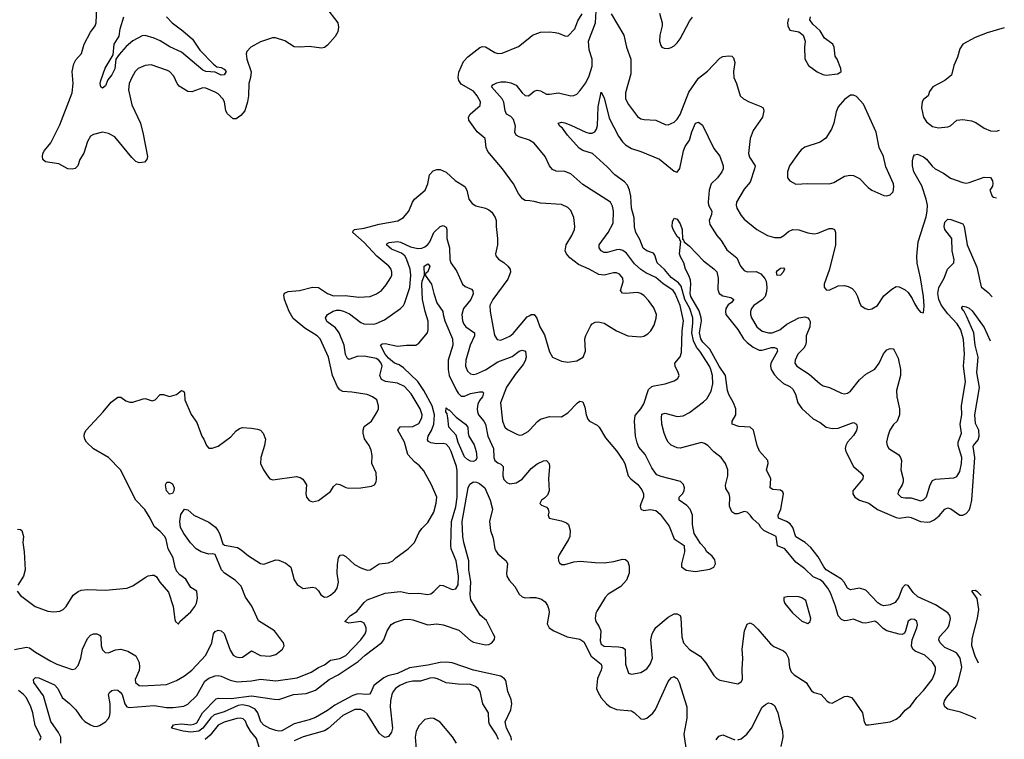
# Model space of a CAD drawing. Header units: inches. Extents: x 1552611 to 1694776, y 811966 to 917215.
# Tile 429 of 549: x 1686645 to 1693122, y 864676 to 869411. Entities that reach past the tile are written whole.
import ezdxf

# ---------------------------------------------------------------- set-up
doc = ezdxf.new("R2010")
doc.units = ezdxf.units.IN
doc.header["$MEASUREMENT"] = 0
doc.layers.add('B6886', color=7, linetype='Continuous')
doc.layers.add('B6896', color=7, linetype='Continuous')

msp = doc.modelspace()

# ---------------------------------------------------------------- linework, layer by layer
at = {"layer": 'B6886', "color": 5}
for points, elevation in [([(1688656.2, 869496.2), (1688736.9, 869390), (1688742.4, 869362.4), (1688738, 869330), (1688720, 869300), (1688670, 869243), (1688650, 869227.8), (1688630, 869222.9), (1688550, 869234.5), (1688490, 869229.5), (1688450, 869232.3), (1688390, 869271.6), (1688328.1, 869291.9), (1688308.2, 869291.8), (1688230, 869266), (1688166, 869230), (1688139.1, 869200.9), (1688133.7, 869186.3), (1688138, 869150), (1688167.9, 869067.9), (1688164.2, 869030), (1688152.1, 868990), (1688150.9, 868910), (1688143.2, 868870), (1688126.3, 868810), (1688100.2, 868779.8), (1688070, 868758.5), (1688050, 868758.9), (1688011.8, 868791.8), (1687999.9, 868810), (1687991.4, 868870), (1687980.3, 868890), (1687950, 868922.8), (1687930, 868934.8), (1687870, 868959.8), (1687850, 868961.5), (1687776.6, 868936.6), (1687750, 868938.7), (1687693.3, 868973.3), (1687680.7, 868990), (1687658.3, 869038.3), (1687629.7, 869069.7), (1687616.3, 869076.3), (1687510, 869113.1), (1687470, 869109.8), (1687424.4, 869090), (1687404.6, 869070), (1687382.3, 869030), (1687365.7, 868990), (1687361.3, 868950), (1687383.6, 868850), (1687439.6, 868730), (1687457, 868657), (1687486.7, 868510), (1687482, 868490), (1687466.7, 868473.3), (1687431.5, 868468.5), (1687410, 868478.4), (1687383.6, 868503.6), (1687270, 868640.4), (1687230, 868660.9), (1687190, 868669.8), (1687130, 868656), (1687110, 868644.2), (1687090, 868609.5), (1687067.4, 868532.6), (1687040.2, 868490), (1687027.4, 868450), (1687010, 868431.2), (1686990, 868427.1), (1686961.2, 868430), (1686902.2, 868462.2), (1686814.7, 868474.8), (1686797.6, 868490), (1686794.7, 868510), (1686798.2, 868530), (1686808.7, 868550), (1686850, 868601.3), (1686910, 868718.3), (1686989.8, 868930), (1686996.1, 868990), (1686990.9, 869070), (1687000.3, 869119.7), (1687013.8, 869146.2), (1687050.7, 869189.3), (1687068.3, 869250), (1687111.6, 869328.4), (1687140.5, 869370), (1687148.3, 869390), (1687153.3, 869490)], 980), ([(1687611.1, 869430), (1687647.7, 869390), (1687718.3, 869338.3), (1687782.3, 869282.3), (1687830.8, 869210), (1687919.1, 869119.1), (1687941.1, 869101.1), (1687970, 869095.7), (1687990, 869085.4), (1688003.2, 869070), (1687990, 869046.9), (1687970, 869046.2), (1687930, 869065), (1687870.1, 869069.9), (1687850, 869078.7), (1687710, 869196.4), (1687632.9, 869232.9), (1687570, 869271.5), (1687530, 869289.3), (1687470, 869307.2), (1687450, 869305.2), (1687389.2, 869270.8), (1687345.9, 869234.1), (1687299.1, 869180.9), (1687278.3, 869150), (1687270, 869086.4), (1687250, 869048.1), (1687225.1, 869014.9), (1687210, 868975.1), (1687190, 868961), (1687178, 868970), (1687173.7, 868990), (1687178.5, 869010), (1687207.4, 869092.6), (1687259.8, 869180.2), (1687265.8, 869250), (1687298.3, 869301.7), (1687306.2, 869350), (1687331, 869430)], 960), ([(1690000, 868218.1), (1689970, 868221.6), (1689952.4, 868232.4), (1689926.2, 868266.2), (1689893.6, 868330), (1689870, 868364.5), (1689821.3, 868430), (1689723.5, 868543.5), (1689713.3, 868570), (1689707.6, 868630), (1689653.6, 868673.6), (1689600.4, 868750), (1689597.2, 868770), (1689607.1, 868790), (1689674.1, 868845.9), (1689676.5, 868870), (1689654.9, 868910), (1689630, 868939.8), (1689550, 868986.3), (1689533.2, 869010), (1689528.5, 869030), (1689533.5, 869066.5), (1689563.7, 869136.3), (1689593, 869167), (1689671.9, 869228.1), (1689690, 869234), (1689710, 869232.6), (1689770, 869195.2), (1689790, 869189.2), (1689819, 869190), (1689925.6, 869234.4), (1690000, 869294.4)], 980), ([(1690000, 868615.8), (1689997.4, 868617.4), (1689930, 868639), (1689910.6, 868650.6), (1689902.1, 868670), (1689907.1, 868710), (1689893.5, 868753.5), (1689874.7, 868774.7), (1689848, 868790), (1689838.7, 868810), (1689828.7, 868868.7), (1689818.5, 868890), (1689747.6, 868970), (1689757.6, 868982.4), (1689784, 868996), (1689810, 869002), (1689842.2, 869002.2), (1689875.5, 868995.5), (1689910, 868979.1), (1689950, 868929.1), (1689970, 868911.4), (1689990, 868909.1), (1690000, 868916.7)], 960), ([(1686628.5, 865650), (1686650, 865622), (1686747.3, 865550), (1686830, 865519.5), (1686870, 865514), (1686910, 865518.7), (1686930, 865530.3), (1686950, 865550.4), (1686996.1, 865623.9), (1687030, 865648.1), (1687050, 865656.5), (1687090, 865662.4), (1687210, 865656.1), (1687349.7, 865670.3), (1687390, 865686), (1687470, 865740.5), (1687490, 865750.7), (1687516.8, 865756.8), (1687530, 865754.8), (1687544.9, 865744.9), (1687566.8, 865710), (1687623, 865643), (1687654, 865550), (1687664.9, 865464.9), (1687670, 865452), (1687690, 865434), (1687698, 865450), (1687770, 865514), (1687796.3, 865550), (1687807.6, 865572.4), (1687814.9, 865605.1), (1687811.1, 865650), (1687770, 865674.5), (1687737.6, 865730), (1687698.8, 865758.8), (1687679.7, 865779.7), (1687666.9, 865806.9), (1687655.6, 865870), (1687621.2, 865930), (1687608.5, 865990), (1687599.9, 866010), (1687570, 866043.4), (1687530, 866075.4), (1687504, 866130), (1687467.2, 866187.2), (1687409.7, 866250), (1687307, 866450), (1687228.7, 866530), (1687130, 866587.9), (1687084.2, 866630), (1687072.6, 866650), (1687068.5, 866670), (1687071.4, 866690), (1687081.5, 866710), (1687193.6, 866830), (1687246.2, 866893.8), (1687290, 866926.8), (1687310, 866927.3), (1687342.5, 866902.5), (1687370, 866893.7), (1687390, 866894), (1687456.8, 866916.8), (1687470, 866917.3), (1687516, 866904), (1687535.3, 866910), (1687570, 866944.7), (1687590, 866944.7), (1687630, 866931), (1687676, 866944), (1687710, 866971.3), (1687723.6, 866963.6), (1687730, 866954), (1687730.7, 866910), (1687773, 866813), (1687810, 866761), (1687843.7, 866670), (1687857, 866650), (1687873.4, 866610), (1687890, 866590.7), (1687910.7, 866590.7), (1687950, 866603.8), (1688034.2, 866665.8), (1688070, 866706), (1688090, 866721.3), (1688110, 866727), (1688170, 866722.6), (1688210, 866717.6), (1688230, 866710.4), (1688247.3, 866690), (1688262.8, 866650), (1688256.3, 866610), (1688230.3, 866530), (1688228.7, 866490), (1688248.5, 866448.5), (1688274, 866410), (1688290, 866390.8), (1688310, 866383), (1688466, 866406), (1688490, 866398), (1688506.8, 866386.8), (1688530.6, 866350.6), (1688526.8, 866290), (1688531, 866270), (1688550, 866247.7), (1688570, 866238.8), (1688610, 866247.7), (1688690, 866306.8), (1688710, 866338.8), (1688730, 866357.3), (1688750, 866353.4), (1688790, 866333), (1688810, 866328.2), (1688890, 866330.5), (1688958.9, 866341.1), (1688979, 866350), (1688989.3, 866370), (1688991.9, 866388.1), (1688989.6, 866430), (1688960.5, 866490), (1688963.3, 866543.3), (1688957.4, 866577.4), (1688942.9, 866610), (1688913.5, 866653.5), (1688903.5, 866690), (1688903.5, 866710), (1688910, 866734.4), (1688959.1, 866770), (1688996.3, 866830), (1689004.2, 866850), (1689005.6, 866870), (1688994.5, 866910), (1688966.6, 866930), (1688930, 866943.9), (1688830, 866960.5), (1688770, 866963.7), (1688750, 866975.1), (1688735.8, 866995.8), (1688703.5, 867070), (1688675.6, 867190), (1688621.3, 867310), (1688602.4, 867330), (1688521.5, 867381.5), (1688443.6, 867443.6), (1688416.5, 867490), (1688386.5, 867570), (1688381.6, 867598.4), (1688387.7, 867612.3), (1688410, 867622.7), (1688485.2, 867630), (1688571, 867651), (1688610, 867648.1), (1688670.6, 867610), (1688710, 867594.9), (1688784.9, 867595.1), (1688875.8, 867584.2), (1688950, 867588.9), (1688992.5, 867607.5), (1689026, 867630), (1689054.8, 867665.2), (1689085.8, 867714.2), (1689092.4, 867730), (1689093.8, 867750), (1689088, 867770), (1689073.6, 867790), (1688994.5, 867854.5), (1688910, 867943.8), (1688837, 868010), (1688839, 868021), (1688848, 868030), (1688910, 868038.2), (1689010, 868065.7), (1689131.8, 868088.2), (1689170, 868108.5), (1689205.4, 868150), (1689229.8, 868210.2), (1689242.4, 868230), (1689311.8, 868290), (1689329.6, 868330), (1689340.7, 868390), (1689363.9, 868416.1), (1689390, 868424.6), (1689410, 868424), (1689450, 868407.6), (1689510, 868352), (1689573.4, 868313.4), (1689585.3, 868290), (1689599.3, 868230), (1689620.7, 868200.7), (1689645.8, 868185.9), (1689710, 868170.4), (1689730, 868159.5), (1689750, 868143.8), (1689773.7, 868110), (1689780.3, 868090), (1689779.5, 868050), (1689788.4, 867970), (1689788.2, 867930), (1689774.9, 867870), (1689778, 867858), (1689794.7, 867834.7), (1689830, 867813.7), (1689855.8, 867790), (1689870.3, 867770), (1689874, 867750), (1689856.3, 867703.7), (1689757.8, 867570), (1689738, 867530), (1689738.7, 867490), (1689766.4, 867346.4), (1689770.4, 867330), (1689786.3, 867306.3), (1689810, 867302), (1689870, 867329.1), (1689890, 867346.3), (1689984.2, 867455.8), (1690000, 867464.7)], 980), ([(1686610, 865266.4), (1686690, 865281.5), (1686710, 865278.4), (1686748.5, 865250), (1686850, 865189.3), (1686890, 865170.2), (1686990, 865134.4), (1687010, 865139.3), (1687030, 865162), (1687046.2, 865210), (1687057.1, 865270), (1687090, 865339.5), (1687110, 865360.3), (1687129.8, 865370.2), (1687153.4, 865370), (1687170, 865361.1), (1687178, 865350), (1687180.8, 865290), (1687190, 865264.4), (1687207.8, 865247.8), (1687230, 865245.2), (1687275.8, 865264.2), (1687310, 865269), (1687356.5, 865256.5), (1687410, 865225.5), (1687430, 865180.7), (1687432.9, 865150), (1687430, 865127.8), (1687404.3, 865070), (1687405.8, 865050), (1687430, 865030.2), (1687450, 865026.7), (1687610, 865036.9), (1687676.5, 865063.5), (1687730, 865094.3), (1687777.2, 865130), (1687870.2, 865229.8), (1687908.7, 865310), (1687919.9, 865370), (1687930, 865384.5), (1687950, 865393.1), (1687970, 865390.2), (1687990, 865371.2), (1688030, 865261.5), (1688050, 865230.2), (1688070, 865218.5), (1688090, 865213.8), (1688110, 865216.2), (1688170, 865257.6), (1688230, 865227.1), (1688290, 865223.8), (1688330, 865233.1), (1688374.5, 865270), (1688385.1, 865290), (1688380.5, 865310), (1688320.5, 865390), (1688215.2, 865455.2), (1688170.9, 865550.9), (1688130, 865611.2), (1688102.7, 865682.7), (1688063.2, 865723.2), (1687992.8, 865770), (1687973, 865790), (1687931, 865891), (1687915.3, 865895.3), (1687890, 865893.4), (1687839.1, 865910), (1687805.6, 865930), (1687767.7, 865967.7), (1687723.7, 866030), (1687703.4, 866070), (1687697.5, 866110), (1687705.5, 866154.5), (1687729.4, 866190.6), (1687750, 866185.5), (1687790.6, 866150), (1687890, 866105.5), (1687932.7, 866072.7), (1687949.1, 866050), (1687959.6, 866030), (1687981.6, 865961.6), (1687993, 865953), (1688077.1, 865937.1), (1688102.6, 865922.6), (1688150, 865883.1), (1688230, 865833.4), (1688251.1, 865828.9), (1688330, 865857.1), (1688350, 865854.9), (1688395.3, 865835.2), (1688428.7, 865808.7), (1688450, 865726), (1688470, 865693.4), (1688510, 865668.4), (1688570, 865676.4), (1688590, 865672.7), (1688610, 865653.4), (1688625.9, 865625.9), (1688650, 865611.7), (1688670, 865614), (1688690, 865623.2), (1688720.5, 865650), (1688733.5, 865670), (1688741.2, 865710), (1688733.3, 865770), (1688734.7, 865825.2), (1688742.9, 865870), (1688752.5, 865887.5), (1688770, 865890.7), (1688790, 865878.4), (1688846.7, 865826.7), (1688890, 865803.5), (1688930, 865789.3), (1688950, 865790.2), (1689010, 865831.5), (1689070, 865837.6), (1689099.6, 865850), (1689119.7, 865870), (1689199.7, 865930), (1689241.6, 865970), (1689270, 866034), (1689290, 866064), (1689330, 866101.6), (1689368.1, 866170), (1689384.7, 866230), (1689388, 866270), (1689354, 866350), (1689302.8, 866442.8), (1689275.8, 866475.8), (1689241.6, 866501.6), (1689198.5, 866550), (1689175.3, 866630), (1689133.1, 866710), (1689148.8, 866731.2), (1689230, 866733.7), (1689270, 866753.2), (1689289.9, 866790), (1689291.5, 866810), (1689280.2, 866850), (1689219, 866950), (1689176.9, 866996.9), (1689130, 867019.6), (1689050.9, 867030.9), (1689024.3, 867044.3), (1689014.4, 867070), (1689028.8, 867130), (1689022.2, 867150), (1689006.8, 867170), (1688990, 867180.9), (1688910, 867196.2), (1688865.1, 867194.9), (1688810, 867175.8), (1688802.2, 867182.2), (1688787.8, 867207.8), (1688779.4, 867270), (1688745.8, 867350), (1688722.9, 867382.9), (1688665.4, 867425.4), (1688657.3, 867450), (1688670.5, 867470), (1688706.6, 867493.4), (1688730, 867500.3), (1688750, 867500.3), (1688774, 867494), (1688814.4, 867474.4), (1688890, 867418.1), (1688908.9, 867410), (1688972.1, 867407.9), (1688990, 867410.9), (1689043.6, 867436.4), (1689149.9, 867510.1), (1689168.9, 867530), (1689175.8, 867544.2), (1689210.7, 867649.3), (1689217.4, 867730), (1689213.9, 867770), (1689190, 867836.9), (1689178, 867858), (1689155.6, 867875.6), (1689090, 867901.1), (1689056.9, 867930), (1689061.5, 867938.5), (1689074.5, 867945.5), (1689130, 867951.9), (1689150, 867947.9), (1689215.8, 867915.8), (1689265, 867905), (1689290, 867906.8), (1689310, 867915.3), (1689330, 867931), (1689343, 867950), (1689370, 868010.2), (1689410, 868050.2), (1689430, 868057.3), (1689450, 868044.9), (1689455, 868030), (1689455.8, 867970), (1689472.4, 867910), (1689473.7, 867833.7), (1689481.5, 867810), (1689517.5, 867757.5), (1689557.4, 867670), (1689575.2, 867655.2), (1689616.7, 867636.7), (1689625.8, 867625.8), (1689627.6, 867607.6), (1689613.4, 867570), (1689563.5, 867510), (1689552.6, 867470), (1689556.8, 867430), (1689566.7, 867406.7), (1689579.8, 867390), (1689636.8, 867350), (1689637, 867330), (1689608.6, 867270), (1689580.5, 867170), (1689577.7, 867130), (1689590, 867097.4), (1689610, 867080.2), (1689630, 867075.4), (1689650, 867079.8), (1689710, 867107.5), (1689790, 867159), (1689885, 867195), (1689930, 867228.7), (1689950, 867235.8), (1689971.1, 867230), (1689977, 867190), (1689970, 867165.7), (1689957.1, 867142.9), (1689903.3, 867076.7), (1689847.8, 866992.2), (1689808.5, 866890), (1689821.3, 866770), (1689835.8, 866730), (1689853.5, 866713.5), (1689910, 866686.5), (1689930, 866678), (1689950, 866678.7), (1689990, 866701.1), (1690000, 866711.8)], 960), ([(1686916.3, 864650), (1686915, 864690), (1686900.4, 864720.4), (1686850, 864793), (1686802.5, 864962.5), (1686737.7, 865050), (1686735.4, 865070), (1686750, 865082.7), (1686770, 865079.3), (1686874.8, 865034.8), (1686896.8, 865010), (1686923.8, 864950), (1686972.4, 864912.4), (1687013.8, 864870), (1687052.8, 864812.8), (1687073.3, 864793.3), (1687110, 864770.3), (1687130, 864762), (1687150, 864760.7), (1687170, 864766.3), (1687208.8, 864790), (1687227.6, 864810), (1687234.9, 864825.1), (1687239.7, 864850), (1687239.7, 864910), (1687229.9, 864970), (1687235.2, 864984.8), (1687250, 864997.3), (1687270, 865001.6), (1687290, 864998.8), (1687306.8, 864986.8), (1687318.3, 864970), (1687336.8, 864910), (1687350, 864890.2), (1687365.6, 864885.6), (1687530, 864897.9), (1687610, 864885), (1687655.5, 864884.5), (1687725.2, 864894.8), (1687750, 864907.7), (1687810, 864963.5), (1687862.6, 865057.4), (1687890, 865077.6), (1687930, 865093.5), (1687950, 865095.3), (1687970, 865091), (1688030, 865064.6), (1688074.6, 865054.6), (1688170, 865060.7), (1688230, 865072.1), (1688330, 865059.8), (1688470, 865080.2), (1688561.7, 865118.3), (1688610, 865148.1), (1688650, 865165.4), (1688690, 865195.6), (1688750, 865207.4), (1688790, 865226.4), (1688888.6, 865330), (1688916.8, 865370), (1688923.5, 865390), (1688924.2, 865410), (1688910, 865440.9), (1688888, 865452), (1688810, 865440.9), (1688784, 865450), (1688820.9, 865490), (1688863.1, 865516.9), (1688910, 865575.3), (1688930, 865593.1), (1689050, 865637.3), (1689127, 865647), (1689150, 865648.7), (1689210, 865635.3), (1689270, 865636.5), (1689330, 865627.6), (1689350, 865633.7), (1689370, 865648.8), (1689410, 865690.3), (1689430, 865688), (1689490, 865660.8), (1689514.5, 865665.5), (1689528.7, 865691.3), (1689530.6, 865749.4), (1689515.5, 865850), (1689482.2, 865930), (1689481, 865950), (1689486.4, 866110), (1689515, 866205), (1689523.1, 866270), (1689522.6, 866442.6), (1689517.8, 866470), (1689482.3, 866570), (1689470, 866595.3), (1689450, 866617.8), (1689430, 866623.2), (1689390, 866620.5), (1689350, 866626.9), (1689334.5, 866634.5), (1689327, 866647), (1689332.5, 866670), (1689353.2, 866706.8), (1689369.5, 866750), (1689374.3, 866810), (1689358.1, 866870), (1689303.9, 866970), (1689264.4, 867030), (1689170, 867120.5), (1689140.5, 867140.5), (1689110, 867150.7), (1689070, 867183.4), (1689049.9, 867210), (1689017.4, 867270), (1689030, 867278.6), (1689050, 867279.8), (1689130, 867262), (1689190, 867270.3), (1689250, 867269.1), (1689270, 867282.4), (1689328.3, 867350), (1689332.8, 867370), (1689332.2, 867427.8), (1689313.1, 867490), (1689295.7, 867570), (1689289.6, 867670), (1689292, 867690), (1689308.8, 867730), (1689306.3, 867790), (1689330, 867804.7), (1689343.2, 867790), (1689330, 867751.5), (1689317, 867743), (1689311.8, 867730), (1689353.7, 867670), (1689368.2, 867608.2), (1689390, 867547), (1689428.2, 867490), (1689429.5, 867470), (1689441.2, 867430), (1689492.5, 867310), (1689493.2, 867270), (1689464.5, 867170), (1689463.3, 867110), (1689470.9, 867069.1), (1689515.8, 866975.8), (1689530, 866952.6), (1689550, 866934.2), (1689570, 866934.3), (1689609.5, 866950.5), (1689670, 866961.6), (1689690, 866962.6), (1689696.2, 866956.2), (1689690.1, 866930), (1689670, 866905), (1689658.6, 866881.4), (1689653.3, 866850), (1689655.4, 866830), (1689663.5, 866810), (1689699, 866770), (1689708.3, 866750), (1689724.1, 866670), (1689760.7, 866590), (1689763.6, 866530), (1689770.2, 866510.2), (1689790, 866494.6), (1689810, 866487.2), (1689826, 866470), (1689822, 866410), (1689830, 866386), (1689850, 866364.9), (1689870, 866357.8), (1689910, 866363), (1689950, 866387), (1690000, 866446.2)], 940), ([(1689880.2, 864670), (1689877.1, 864690), (1689847.6, 864750), (1689838.8, 864790), (1689876.2, 864870), (1689882.8, 864910), (1689877.4, 864937.3), (1689856.3, 864990), (1689841.9, 865061.9), (1689834.3, 865074.3), (1689810.8, 865090.8), (1689630, 865130.5), (1689490, 865178.3), (1689450, 865184.2), (1689410, 865182.2), (1689330, 865163.3), (1689210, 865146.7), (1689130, 865108.5), (1689065.8, 865094.2), (1689040.1, 865079.9), (1688974.4, 865030), (1688955.4, 864984.6), (1688946.1, 864973.9), (1688929.1, 864970.9), (1688870, 864974.5), (1688836.5, 864963.5), (1688718.6, 864901.4), (1688670, 864865.8), (1688590, 864819.9), (1688550, 864804.3), (1688450, 864777.4), (1688370, 864730.7), (1688350, 864728.7), (1688330, 864733.7), (1688290, 864746.7), (1688250, 864768), (1688231.6, 864790), (1688211.4, 864850), (1688193.9, 864873.9), (1688154.5, 864894.5), (1688110, 864901.8), (1688082.7, 864897.3), (1687990, 864857), (1687923.9, 864836.1), (1687902.1, 864817.9), (1687850, 864749.2), (1687823.7, 864730), (1687770, 864722.6), (1687721.2, 864730), (1687644, 864750), (1687656, 864770), (1687667.3, 864772.7), (1687710, 864777.4), (1687770, 864772.1), (1687790, 864774.7), (1687810, 864784.6), (1687847.9, 864850), (1687937.1, 864942.9), (1687953.4, 864946.6), (1688035.7, 864944.3), (1688170, 864962.1), (1688318.9, 864938.9), (1688350, 864938.6), (1688447, 864970), (1688530, 864976.8), (1688590, 864999.2), (1688681.2, 865070), (1688739.4, 865100.6), (1688872.4, 865187.6), (1688917.7, 865230), (1689026.2, 865313.8), (1689039.5, 865330), (1689062.4, 865390), (1689088.9, 865431.1), (1689110, 865444.1), (1689170, 865464.4), (1689206.5, 865466.5), (1689230, 865462.1), (1689330, 865429.4), (1689390, 865436.2), (1689430.1, 865430.1), (1689534, 865394), (1689610, 865325.3), (1689630, 865314.4), (1689710, 865297.6), (1689730, 865300.5), (1689750.7, 865310), (1689767.6, 865332.4), (1689769.8, 865350), (1689760.2, 865370), (1689716.7, 865456.7), (1689673.2, 865493.2), (1689613.3, 865593.3), (1689608.4, 865628.4), (1689612.1, 865712.1), (1689600.1, 865790), (1689599.8, 865850), (1689566.2, 865970), (1689559.2, 866010), (1689555.1, 866110), (1689594.9, 866330), (1689605.6, 866354.4), (1689631, 866369), (1689650, 866367.2), (1689670, 866358.5), (1689703.9, 866330), (1689739.8, 866250), (1689755.6, 866190), (1689735.5, 866110), (1689740.9, 866050), (1689758.6, 865998.6), (1689769.6, 865930), (1689776.1, 865916.1), (1689790, 865896.5), (1689845.7, 865850), (1689854.7, 865830), (1689847.8, 865770), (1689850.3, 865750), (1689863.9, 865723.9), (1689902, 865682), (1689930.2, 865630.2), (1689950, 865614.3), (1689970, 865607.6), (1690000, 865608.6)], 920), ([(1686630, 866058.5), (1686650, 866056.5), (1686659.5, 866050), (1686670.2, 866010.2), (1686665.4, 865970), (1686674, 865910), (1686680.2, 865790), (1686670.3, 865750), (1686631.8, 865690)], 980), ([(1689793.5, 864673.5), (1689779.8, 864710), (1689735.3, 864775.3), (1689730.6, 864790), (1689728.7, 864850), (1689691.9, 864910), (1689673.1, 864990), (1689660.4, 865010), (1689643.4, 865023.4), (1689610, 865036.8), (1689530, 865037.7), (1689450, 865046.6), (1689393.3, 865073.4), (1689370, 865079.4), (1689341.8, 865078.2), (1689282.5, 865057.5), (1689230, 865057.7), (1689190, 865049.9), (1689146.5, 865030), (1689117.6, 865010), (1689101.1, 864990), (1689093, 864970), (1689083.5, 864930), (1689080.9, 864890), (1689097.2, 864750), (1689090, 864723), (1689070, 864695.4), (1689050, 864688.3), (1689030, 864698.2), (1689010, 864716.8), (1688930, 864843.2), (1688910, 864861.2), (1688890, 864871.1), (1688850, 864872.9), (1688770, 864833.3), (1688673.8, 864746.2), (1688650, 864732), (1688510, 864693.2), (1688450, 864665.4)], 940), ([(1686778.4, 864670), (1686786.6, 864690), (1686746.9, 864766.9), (1686731.5, 864850), (1686718.2, 864890), (1686690, 864947.9), (1686670.6, 864970), (1686636.1, 864996.1)], 960), ([(1688230, 864595.1), (1688202.2, 864682.2), (1688163.4, 864730), (1688138.8, 864770), (1688130, 864794.3), (1688115.4, 864810), (1688094.6, 864814.6), (1688072.7, 864812.7), (1687990, 864788.9), (1687950, 864769.2), (1687897.9, 864702.1), (1687864.8, 864675.2)], 940), ([(1689517.6, 864650), (1689491.8, 864691.8), (1689410, 864789.3), (1689370, 864812), (1689350, 864814.5), (1689310, 864805.1), (1689273.7, 864766.3), (1689253.7, 864730), (1689246, 864690), (1689252, 864612)], 960)]:
    msp.add_lwpolyline(points, dxfattribs=dict(at, elevation=elevation))
for points, elevation in [([(1689463.8, 866843.8), (1689470, 866844.4), (1689516.5, 866796.5), (1689578.5, 866750), (1689593.4, 866730), (1689594.3, 866690), (1689599.8, 866670), (1689634.3, 866614.3), (1689648.6, 866570), (1689652.1, 866527.9), (1689646.5, 866513.5), (1689630, 866502.8), (1689610, 866506), (1689590, 866516.9), (1689570, 866535.2), (1689530, 866629.8), (1689517.1, 866677.1), (1689467.4, 866730), (1689462.1, 866790), (1689456.9, 866816.9), (1689449.1, 866830.9), (1689450, 866855.8)], 920), ([(1687630, 866289.6), (1687609.7, 866310), (1687605.1, 866350), (1687613.2, 866366.8), (1687630, 866367.7), (1687650, 866356.4), (1687661.3, 866330), (1687659.3, 866310), (1687650, 866293.2)], 960)]:
    msp.add_lwpolyline(points, close=True, dxfattribs=dict(at, elevation=elevation))
at = {"layer": 'B6896', "color": 5}
for points, elevation in [([(1690000, 868916.7), (1690030, 868939.5), (1690050, 868947.4), (1690070, 868943.1), (1690110, 868921.3), (1690130, 868919.7), (1690190, 868930.3), (1690270, 868910.3), (1690290, 868912.2), (1690310, 868921.6), (1690330, 868941.6), (1690370, 868996.4), (1690390, 869041.3), (1690410, 869104.4), (1690410.4, 869150), (1690390, 869212.7), (1690387.5, 869270), (1690432.8, 869390), (1690437.2, 869470)], 960), ([(1690853.8, 869453.8), (1690870.4, 869390), (1690870.4, 869370), (1690855.8, 869310), (1690854.4, 869270), (1690862, 869242), (1690870, 869230.8), (1690883.4, 869223.4), (1690910, 869222), (1690930, 869228), (1690950, 869239.1), (1690970, 869258), (1690990, 869284.9), (1691050, 869400.7), (1691070, 869426.8)], 980), ([(1690000, 869294.4), (1690019.3, 869310), (1690070, 869328), (1690130, 869330.4), (1690166.6, 869326.6), (1690190, 869321.6), (1690230, 869303.8), (1690250, 869301.6), (1690296.1, 869350), (1690315.7, 869404.3), (1690345.5, 869450)], 980), ([(1690536.6, 869450), (1690618.6, 869310), (1690636.3, 869230), (1690665, 869150), (1690664.7, 869055.3), (1690629.2, 868930), (1690630.2, 868890), (1690650, 868851.8), (1690710, 868774.9), (1690730, 868759.5), (1690753, 868753), (1690830, 868748.9), (1690890, 868720.4), (1690910, 868718.4), (1690950, 868737.6), (1690970, 868756.4), (1690990, 868786.4), (1691046.8, 868933.1), (1691110, 869026.4), (1691170, 869072.9), (1691250, 869158.7), (1691270, 869168.5), (1691310, 869172.2), (1691330, 869170.4), (1691339.5, 869159.5), (1691348.4, 869130), (1691340.3, 869070), (1691341.6, 869030), (1691359.3, 868990), (1691384.9, 868910), (1691406.8, 868890), (1691442.8, 868870), (1691520.4, 868840.4), (1691534.8, 868830), (1691540.5, 868810), (1691530.3, 868770), (1691470, 868680.9), (1691450.2, 868629.8), (1691438.9, 868530), (1691446.3, 868506.3), (1691482, 868450), (1691477.5, 868430), (1691450, 868340.9), (1691410, 868296.3), (1691359.6, 868210), (1691357.3, 868190), (1691361.8, 868170), (1691390, 868122), (1691410, 868097.4), (1691494.8, 868030), (1691564, 867990), (1691610, 867977.4), (1691650, 867977.4), (1691671.6, 867990), (1691702.4, 868017.6), (1691730, 868030.3), (1691770, 868028.7), (1691828.5, 868008.5), (1691870, 868001.8), (1691894.6, 868005.4), (1691970, 868037.3), (1691990, 868037), (1692004, 868030), (1692010.3, 868010), (1692011.8, 867930), (1691972.2, 867770), (1691936.4, 867670), (1691936.3, 867650), (1691950, 867634), (1691970, 867630.4), (1692030, 867658.9), (1692070, 867661.1), (1692095.4, 867655.4), (1692121.1, 867641.1), (1692139.9, 867619.9), (1692156.4, 867590), (1692168.2, 867550), (1692179.1, 867530), (1692206, 867510), (1692230, 867503.8), (1692250, 867508.2), (1692286.6, 867530), (1692330, 867593.4), (1692382, 867638), (1692410, 867654.8), (1692430, 867654), (1692470, 867632.7), (1692490, 867616.3), (1692516.5, 867576.5), (1692530, 867542.8), (1692550, 867510.7), (1692570, 867486.8), (1692590, 867482), (1692594.2, 867525.9), (1692590.6, 867590), (1692571.2, 867711.2), (1692548.5, 867808.5), (1692545.9, 867854.1), (1692554.3, 867950), (1692607, 868113), (1692614.6, 868150), (1692616.5, 868190), (1692608.4, 868230), (1692578.3, 868318.3), (1692525.8, 868410), (1692518.2, 868450), (1692518.6, 868481.4), (1692523.6, 868510), (1692530, 868520.7), (1692550, 868524.9), (1692590, 868508.4), (1692610, 868492.2), (1692646.6, 868446.6), (1692666, 868430), (1692721.2, 868401.2), (1692768.2, 868368.2), (1692850, 868339.6), (1692870, 868335.2), (1692890, 868338.6), (1692990, 868375.3), (1693030, 868373.4), (1693044.9, 868350), (1693047.1, 868332.9), (1693044, 868316), (1693027.3, 868290), (1693041, 868250), (1693050, 868242.8), (1693070.1, 868239.4)], 960), ([(1691702.3, 869417.7), (1691694.9, 869390), (1691698, 869370), (1691710, 869342.8), (1691770.6, 869330.6), (1691798, 869310), (1691811.3, 869270), (1691806.8, 869230), (1691810, 869154), (1691834, 869110), (1691890, 869068.2), (1691929.1, 869050.9), (1691950, 869046.7), (1692026, 869054), (1692048.7, 869070), (1692046, 869090), (1692022.7, 869150), (1692009.5, 869170), (1692002.7, 869230), (1691993.2, 869250), (1691939, 869290), (1691910, 869338), (1691862, 869382), (1691842, 869410), (1691846, 869430)], 980), ([(1693121.8, 869357.1), (1693010, 869323.6), (1692930, 869294.3), (1692850, 869249.5), (1692830, 869219), (1692814.9, 869165.1), (1692790.4, 869110), (1692774.4, 869045.6), (1692730.4, 869009.6), (1692650.6, 868969.4), (1692630, 868938), (1692621, 868910), (1692590, 868885.2), (1692580.5, 868870), (1692576.4, 868830), (1692590.4, 868770), (1692610, 868738), (1692650, 868708.8), (1692690, 868699.5), (1692750, 868705.5), (1692767.3, 868712.7), (1692809.7, 868750.3), (1692850, 868754), (1692905.1, 868745.1), (1692935.1, 868735.1), (1692990, 868697.3), (1693030, 868679.1), (1693070, 868678), (1693090, 868684.9)], 980), ([(1690000, 866446.2), (1690010, 866458), (1690050, 866489.2), (1690090, 866507.2), (1690110, 866510.5), (1690128, 866490), (1690130.4, 866470.4), (1690124, 866390), (1690127.4, 866310), (1690117.5, 866282.5), (1690098, 866262), (1690078, 866250), (1690067.1, 866227.1), (1690077.1, 866217.1), (1690110, 866204), (1690122, 866190), (1690125.5, 866170), (1690122, 866150), (1690126.8, 866130), (1690210, 866114), (1690241.1, 866101.1), (1690254.9, 866090), (1690266.5, 866050), (1690263.2, 866010), (1690255.2, 865990), (1690194.6, 865890), (1690188.1, 865871.9), (1690188.9, 865850), (1690196.5, 865836.5), (1690210, 865826.3), (1690230, 865826), (1690290, 865843.9), (1690331.8, 865848.2), (1690430, 865838.5), (1690490, 865838), (1690553.8, 865846.2), (1690610, 865860.3), (1690630, 865859.3), (1690645.5, 865845.5), (1690654, 865814), (1690653.6, 865770), (1690637.2, 865722.8), (1690598.4, 865681.6), (1690516, 865630), (1690496, 865610), (1690441.1, 865518.9), (1690434.7, 865505.3), (1690430.3, 865470), (1690434.3, 865450), (1690456.8, 865416.8), (1690467, 865390), (1690464.2, 865324.2), (1690470, 865301.1), (1690490, 865288.9), (1690584.1, 865284.1), (1690610, 865278.9), (1690628.8, 865268.8), (1690630.2, 865170.2), (1690650.6, 865110.6), (1690670, 865104.9), (1690730, 865115.5), (1690770, 865140.5), (1690792.8, 865170), (1690808.2, 865210), (1690796.9, 865330), (1690805.7, 865370), (1690815.8, 865390), (1690830, 865412.2), (1690910, 865479.5), (1690950, 865500.4), (1690970, 865501.6), (1690990, 865490.7), (1690994.3, 865474.3), (1691000.8, 865350), (1691012.6, 865310), (1691050, 865267.6), (1691122, 865222), (1691159, 865179), (1691210, 865096.3), (1691230, 865076.3), (1691250, 865064.9), (1691370, 865041.6), (1691390, 865054), (1691398.7, 865070), (1691397, 865137), (1691402.3, 865210), (1691398.4, 865270), (1691413.5, 865390), (1691430, 865433.4), (1691450, 865442.4), (1691470, 865430.3), (1691501.4, 865401.4), (1691583.1, 865303.1), (1691606.8, 865286.8), (1691670, 865257.7), (1691685.1, 865245.1), (1691701.8, 865210), (1691708.3, 865148.3), (1691719.3, 865119.3), (1691739.3, 865099.3), (1691818.8, 865050), (1691854.6, 864994.6), (1691870, 864984.9), (1691916, 864970), (1691954.8, 864930), (1691970, 864919.1), (1691990, 864914), (1692070, 864957.3), (1692090, 864960.7), (1692116, 864950), (1692130, 864936), (1692188.2, 864850), (1692200.7, 864790), (1692210, 864771.3), (1692230, 864770.7), (1692370, 864791.3), (1692410, 864809.3), (1692438, 864830), (1692470, 864868), (1692505.3, 864894.7), (1692545.6, 864950), (1692590, 864997.6), (1692647.1, 865070), (1692665.7, 865110), (1692669.7, 865130), (1692669.7, 865150), (1692650, 865183.6), (1692598, 865230), (1692535.3, 865255.3), (1692520.5, 865270), (1692511.3, 865290), (1692516, 865330), (1692547.1, 865410), (1692551.3, 865430), (1692545.6, 865450), (1692530, 865464.2), (1692510, 865466.3), (1692490, 865453), (1692471.1, 865388.9), (1692464.7, 865375.3), (1692450, 865366.2), (1692430, 865367.3), (1692349.8, 865390), (1692324, 865404), (1692290, 865439.4), (1692270, 865453.6), (1692210, 865439.6), (1692190, 865442.8), (1692130, 865465.3), (1692090, 865456.8), (1692070, 865456.4), (1692050, 865463.1), (1692030, 865487.3), (1692012.3, 865552.3), (1691978.7, 865638.7), (1691960.5, 865670), (1691929.2, 865709.1), (1691910, 865724.2), (1691864.1, 865744.1), (1691810, 865797.2), (1691750, 865840.9), (1691677.2, 865930), (1691629.9, 865949.9), (1691621.4, 866010), (1691538.9, 866050), (1691520.3, 866070), (1691509.8, 866089.8), (1691467, 866127), (1691450, 866151.6), (1691430, 866169.7), (1691410, 866174), (1691370, 866159.4), (1691350, 866159.4), (1691330, 866173.3), (1691313.3, 866210), (1691315.3, 866270), (1691311.1, 866290), (1691290, 866326.6), (1691287, 866347), (1691303.9, 866410), (1691304.2, 866450), (1691288.6, 866490), (1691259.7, 866530), (1691210, 866567.8), (1691172.6, 866610), (1691150, 866622.5), (1691130, 866628.2), (1690990, 866592), (1690970, 866594), (1690930, 866611.2), (1690911.2, 866630), (1690899.8, 866650), (1690883.5, 866690), (1690870, 866749), (1690867, 866793), (1690870, 866814.8), (1690890, 866822.4), (1690970, 866799.7), (1691010, 866803.9), (1691050, 866825.8), (1691143.4, 866896.6), (1691164.3, 866915.7), (1691194.2, 866965.8), (1691204.9, 867015.1), (1691203.3, 867070), (1691192.3, 867110), (1691182, 867130), (1691119, 867230), (1691097.1, 867257.1), (1691077.3, 867297.3), (1691066.5, 867350), (1691073.9, 867413.9), (1691073, 867450), (1691052.3, 867510), (1691021, 867570), (1690997.1, 867657.1), (1690979.6, 867679.6), (1690930, 867714.4), (1690887.1, 867767.1), (1690839.2, 867810), (1690822, 867862), (1690813.6, 867873.6), (1690770, 867889.1), (1690747, 867907), (1690724.8, 867964.8), (1690697.7, 868010), (1690690, 868048), (1690686.1, 868106.1), (1690669, 868170), (1690664.5, 868250), (1690655.9, 868290), (1690642.1, 868322.1), (1690623.7, 868343.7), (1690560.4, 868390), (1690510, 868443.6), (1690412.1, 868530), (1690350, 868550.7), (1690325.2, 868565.2), (1690248.2, 868650), (1690216.4, 868696.4), (1690198.4, 868710), (1690187.6, 868730), (1690210, 868736.9), (1690230, 868731.7), (1690270, 868717.6), (1690370, 868670.2), (1690390, 868665.2), (1690410, 868665.2), (1690427.9, 868672), (1690439.8, 868690), (1690446.4, 868713.6), (1690450, 868838), (1690470, 868934), (1690490, 868897.1), (1690523.5, 868763.5), (1690584.6, 868644.6), (1690610, 868606.8), (1690630, 868586.4), (1690670, 868563), (1690730, 868543.5), (1690853.1, 868493.1), (1690950, 868413.8), (1690970, 868407.7), (1690988, 868432), (1691011.5, 868548.5), (1691023.3, 868576.7), (1691050, 868618.3), (1691066, 868674), (1691090, 868730.2), (1691110, 868737.6), (1691135.7, 868715.7), (1691210, 868563), (1691250, 868513.4), (1691271.5, 868450), (1691271.5, 868430), (1691263.6, 868410), (1691234.6, 868370), (1691194, 868330), (1691180.1, 868290), (1691173.8, 868210), (1691176.6, 868190), (1691197.3, 868150), (1691195.9, 868130), (1691181.2, 868090), (1691184, 868064), (1691231.1, 867990), (1691259, 867959), (1691296.9, 867896.9), (1691363, 867843), (1691386.9, 867790), (1691410, 867759.5), (1691430, 867751.4), (1691490, 867754.2), (1691519.2, 867739.2), (1691547.2, 867707.2), (1691554.7, 867690), (1691559, 867650), (1691557.3, 867622.7), (1691548.4, 867590), (1691531.5, 867570), (1691474.7, 867530), (1691459, 867510), (1691451.7, 867490), (1691451.6, 867470), (1691458.3, 867450), (1691494.9, 867390), (1691530, 867362), (1691570, 867349.4), (1691595.3, 867350), (1691646, 867370), (1691692.3, 867407.7), (1691770, 867448.8), (1691810, 867454.8), (1691828.5, 867448.5), (1691838.3, 867438.3), (1691844.2, 867424.2), (1691843.2, 867390), (1691818.5, 867330), (1691818.6, 867290), (1691814.2, 867270), (1691803.5, 867250), (1691763.5, 867210), (1691745.8, 867170), (1691744.6, 867150), (1691756.4, 867130), (1691838.1, 867078.1), (1691910, 867014.4), (1691930, 867002.4), (1691971, 866990), (1692050, 866952.7), (1692070, 866948.2), (1692090, 866952.4), (1692110, 866966.7), (1692170, 867040.4), (1692210, 867077.6), (1692270, 867110.4), (1692298.2, 867150), (1692326.9, 867213.1), (1692350, 867238.4), (1692370, 867248), (1692390, 867244.9), (1692396.5, 867236.5), (1692422.7, 867182.7), (1692439.3, 867110), (1692438.2, 867070), (1692412.3, 866970), (1692414.2, 866930), (1692432.9, 866850), (1692432, 866810), (1692417.4, 866770), (1692393.1, 866746.9), (1692368.8, 866710), (1692354.6, 866670), (1692347.6, 866630), (1692350.4, 866610), (1692362.4, 866590), (1692427.2, 866547.2), (1692439.6, 866530), (1692445.3, 866510), (1692441.6, 866450), (1692457.4, 866390), (1692456.3, 866370), (1692450.1, 866349.8), (1692426.5, 866310), (1692421.1, 866290), (1692443, 866270), (1692470, 866264.1), (1692510, 866263.8), (1692570, 866246), (1692590, 866251.5), (1692610, 866270.4), (1692634, 866350), (1692650, 866379), (1692670, 866387.6), (1692790, 866395.6), (1692810, 866405.7), (1692830, 866438), (1692840.7, 866490), (1692842.1, 866530), (1692817.9, 866610), (1692818.4, 866630), (1692840.6, 866690), (1692831.2, 866750), (1692842.1, 866810), (1692840.5, 866870), (1692866.1, 867030), (1692853.9, 867130), (1692860.7, 867210), (1692854.1, 867305.9), (1692835.2, 867370), (1692812.4, 867410), (1692750, 867474.7), (1692708.4, 867530), (1692691.3, 867570), (1692685.5, 867610), (1692690.8, 867649.2), (1692726.2, 867710), (1692748, 867770), (1692788.7, 867810), (1692790, 867818), (1692791.2, 867830), (1692778.4, 867890), (1692776.9, 867970), (1692730.7, 868030), (1692725.9, 868050), (1692730, 868078.4), (1692740.5, 868090), (1692750, 868097.4), (1692770, 868095.8), (1692850, 868068), (1692858.5, 868050), (1692877.7, 867930), (1692941.7, 867781.7), (1692970, 867654), (1693015.2, 867615.2), (1693041.3, 867586.5)], 940), ([(1690000, 866711.8), (1690052.1, 866767.9), (1690070, 866781.3), (1690130, 866800.2), (1690210, 866798.7), (1690250, 866824.9), (1690314, 866890), (1690330, 866901.1), (1690350, 866895.8), (1690361.8, 866861.9), (1690370.2, 866810), (1690382.9, 866782.9), (1690393.4, 866770), (1690443, 866743), (1690456.4, 866730), (1690498.6, 866658.5), (1690570, 866573), (1690615.5, 866510), (1690625.5, 866490), (1690647.7, 866410), (1690664, 866390), (1690712.2, 866352.2), (1690738, 866318), (1690748, 866290), (1690748, 866270), (1690730, 866226), (1690726.8, 866210), (1690731.1, 866191.1), (1690750, 866181), (1690792.7, 866187.3), (1690830, 866180.5), (1690858, 866158), (1690917.8, 866077.8), (1690950, 865996), (1691016, 865950), (1691019.1, 865910), (1690997.3, 865830), (1690998.8, 865810), (1691028.5, 865788.5), (1691090, 865779.5), (1691184.4, 865795.6), (1691211.5, 865808.5), (1691222.7, 865830), (1691217, 865857), (1691200.2, 865880.2), (1691165.2, 865910), (1691152.5, 865932.5), (1691123.2, 865963.2), (1691080.9, 866030), (1691071.3, 866090), (1691071.3, 866150), (1691056.2, 866190), (1691033.6, 866213.6), (1690982.4, 866250), (1690983.6, 866270), (1691006, 866290), (1691016.9, 866310), (1691017.7, 866330), (1691012, 866352), (1690991.7, 866371.7), (1690865.1, 866405.1), (1690837.1, 866417.1), (1690826.7, 866426.7), (1690803.1, 866463.1), (1690758.5, 866550), (1690718.7, 866598.7), (1690706.4, 866626.4), (1690696.5, 866670), (1690688.7, 866770), (1690693.9, 866806.1), (1690730.6, 866850), (1690750, 866882.6), (1690782.3, 866977.7), (1690803.6, 866996.4), (1690817.8, 867002.2), (1690890, 867014.9), (1690950, 867034), (1690974.5, 867050), (1690982, 867070), (1690977, 867090), (1690957, 867130), (1690954.5, 867150), (1690990, 867193.4), (1690999.4, 867220.6), (1691003.1, 867363.1), (1691010.6, 867430), (1690988.8, 867530), (1690956.8, 867610), (1690942.7, 867630), (1690874.9, 867674.9), (1690830, 867714), (1690764.2, 867744.2), (1690730, 867767.4), (1690690, 867804.7), (1690635.5, 867875.5), (1690612.3, 867892.3), (1690590, 867897.9), (1690570, 867897.1), (1690510, 867879.1), (1690490, 867878.9), (1690469.8, 867890), (1690456.8, 867910), (1690456.4, 867930), (1690516.3, 868010), (1690548.1, 868071.9), (1690550.4, 868150.4), (1690543.4, 868183.4), (1690530.8, 868210), (1690350, 868325.3), (1690270, 868396.4), (1690231.8, 868411.8), (1690174.6, 868414.6), (1690150, 868424.7), (1690130, 868449.5), (1690102.4, 868510), (1690030, 868597.6), (1690000, 868615.8)], 960), ([(1690000, 867464.7), (1690010, 867470.2), (1690030, 867470.3), (1690047.8, 867447.8), (1690067.1, 867390), (1690096.6, 867336.6), (1690130, 867224.9), (1690150, 867190.7), (1690210, 867163.8), (1690250, 867157), (1690310, 867167.2), (1690351.2, 867190), (1690365.8, 867230), (1690362.6, 867310), (1690368.2, 867331.8), (1690401.1, 867398.9), (1690409.8, 867410.2), (1690430, 867420.3), (1690450, 867423.6), (1690490, 867414.3), (1690570, 867363.6), (1690644.7, 867330), (1690730, 867323.7), (1690751, 867329), (1690776.6, 867343.4), (1690797.4, 867362.6), (1690819.3, 867400.7), (1690832.8, 867447.2), (1690833.3, 867470), (1690815.7, 867515.7), (1690782.1, 867562.1), (1690753.1, 867593.1), (1690730, 867609.2), (1690710, 867616.7), (1690630, 867608.2), (1690611.1, 867611.1), (1690597.4, 867630), (1690613.6, 867686.4), (1690612.1, 867710), (1690590, 867737.2), (1690570, 867745.8), (1690550, 867745), (1690490, 867729), (1690454.5, 867734.5), (1690390, 867769.8), (1690319.8, 867799.8), (1690264, 867844), (1690241.4, 867870), (1690233.8, 867890), (1690239.3, 867930), (1690277.7, 867990), (1690294, 868030), (1690297.4, 868050), (1690291.1, 868110), (1690270, 868156.2), (1690250, 868175.1), (1690210, 868193.7), (1690070, 868203.1), (1690030, 868214.7), (1690000, 868218.1)], 980), ([(1692937, 864810.1), (1692910, 864824.1), (1692833.8, 864853.8), (1692750, 864875.2), (1692729.5, 864889.5), (1692723, 864910), (1692727.5, 864930), (1692741.2, 864950), (1692808.6, 865030), (1692823.2, 865070), (1692842.9, 865150), (1692831.6, 865210), (1692810, 865241.8), (1692790, 865254.6), (1692730, 865279.4), (1692699.6, 865310), (1692691.1, 865330), (1692695.2, 865350), (1692749.3, 865410), (1692759.1, 865430), (1692768, 865470), (1692764.1, 865490), (1692750, 865508), (1692670, 865559.9), (1692553.3, 865613.3), (1692522.5, 865642.5), (1692490, 865688.6), (1692470, 865693.1), (1692450, 865671.3), (1692428.4, 865611.6), (1692403.7, 865576.3), (1692370, 865560.5), (1692330, 865554.3), (1692310, 865559.8), (1692290, 865573.5), (1692210, 865658), (1692169.8, 865669.8), (1692110, 865659.8), (1692090, 865669.8), (1692068.5, 865710), (1692051.6, 865730), (1691950, 865791), (1691934.6, 865810), (1691896.8, 865876.8), (1691850, 865937.5), (1691811, 865971), (1691750, 866008.4), (1691731.5, 866070), (1691713.3, 866093.3), (1691690, 866109.4), (1691636.8, 866130), (1691634.5, 866150), (1691650.9, 866190.9), (1691669.7, 866290), (1691664.1, 866304.1), (1691650, 866314.4), (1691598.5, 866318.5), (1691581.5, 866330), (1691586.5, 866390), (1691558, 866450), (1691568.7, 866490), (1691567.2, 866510), (1691511.9, 866571.9), (1691496.1, 866610), (1691472.8, 866710), (1691449.8, 866729.8), (1691374.6, 866734.6), (1691332.7, 866750), (1691332, 866770), (1691355.1, 866810), (1691356.4, 866850), (1691341.4, 866890), (1691310, 866944.2), (1691300.2, 866970), (1691288.3, 867070), (1691246.7, 867130), (1691183.9, 867243.9), (1691138, 867290), (1691125.4, 867310), (1691116.1, 867350), (1691129.1, 867430), (1691127.9, 867450), (1691115, 867495), (1691059.1, 867590), (1691055.3, 867610), (1691060.1, 867670), (1691058, 867698), (1691047.5, 867727.6), (1691023.9, 867770), (1691013.5, 867810), (1690991.1, 867850), (1690985.1, 867870), (1690994.6, 867954.6), (1690990, 867955.3), (1690984.5, 867970), (1690970, 867984.5), (1690943.9, 868030), (1690937.7, 868050), (1690940.1, 868079.9), (1690950, 868104.7), (1690970, 868098), (1690990, 868066.8), (1691002.8, 868030), (1691005.4, 867965.4), (1691010, 867966), (1691016.4, 867950), (1691050, 867921.1), (1691143.9, 867823.9), (1691212.1, 867772.1), (1691231.1, 867751.1), (1691238.5, 867710), (1691236.4, 867636.4), (1691245.3, 867610), (1691270, 867594.4), (1691323.9, 867583.9), (1691343.1, 867570), (1691327.2, 867550), (1691306.3, 867533.7), (1691291, 867510), (1691286.8, 867490), (1691290.9, 867470.9), (1691370, 867371.3), (1691406.7, 867310), (1691430, 867285.9), (1691470, 867256.1), (1691510, 867236.1), (1691530, 867235.4), (1691590, 867254.5), (1691610, 867254.7), (1691626.2, 867246.2), (1691630.8, 867230), (1691586.3, 867150), (1691583.4, 867130), (1691587.8, 867110), (1691610, 867074.3), (1691631.6, 867050), (1691670, 867017.5), (1691710, 866997.1), (1691730, 866980.3), (1691747.6, 866947.6), (1691764.6, 866890), (1691790, 866851.4), (1691865.1, 866785.1), (1691910, 866759.3), (1691950, 866729), (1691990, 866721.5), (1692030, 866722.8), (1692116.5, 866756.5), (1692130, 866759.5), (1692150.2, 866750.2), (1692154.9, 866730), (1692150, 866707.3), (1692130, 866674.3), (1692091.3, 866630), (1692079.6, 866610), (1692074.6, 866590), (1692078.9, 866570), (1692130.2, 866470.2), (1692178.7, 866430), (1692193.4, 866410), (1692190.3, 866390), (1692125.8, 866310), (1692125, 866290), (1692139.6, 866270), (1692170.3, 866250), (1692230, 866229.4), (1692287.7, 866187.7), (1692410, 866134.8), (1692430, 866131.9), (1692490, 866140.6), (1692510, 866136.1), (1692570, 866109.1), (1692616.1, 866103.9), (1692633.2, 866106.8), (1692659.8, 866120.2), (1692692.8, 866147.2), (1692730, 866190.3), (1692750, 866198.5), (1692770, 866191.3), (1692830, 866151.1), (1692850, 866150.2), (1692870, 866160.6), (1692890, 866184.1), (1692898.3, 866201.7), (1692907.7, 866250), (1692928, 866530), (1692917.7, 866602.3), (1692919.1, 866610), (1692950, 866646.7), (1692956.6, 866670), (1692955.3, 866710), (1692933.3, 866753.3), (1692927.6, 866810), (1692959.3, 866990), (1692940.7, 867090), (1692949.9, 867190), (1692929.9, 867270.1), (1692922.2, 867350), (1692876.3, 867456.3), (1692856.2, 867496.2), (1692843, 867510), (1692842.4, 867517.6), (1692850, 867526.8), (1692870, 867521.5), (1692890, 867511.8), (1692910, 867495), (1692990, 867384.9), (1693029.2, 867298.3)], 920), ([(1692951.2, 865175.8), (1692930, 865222.4), (1692907.8, 865290), (1692910, 865336), (1692946, 865474), (1692955.1, 865530), (1692943.2, 865603.2), (1692910, 865648), (1692910, 865654), (1692930, 865658), (1692942, 865650), (1692968.5, 865622.1)], 880), ([(1690000, 865608.6), (1690041, 865610), (1690077.5, 865597.5), (1690100.7, 865580.7), (1690116.5, 865556.5), (1690125.3, 865530), (1690127.2, 865510), (1690115.8, 865435.8), (1690127, 865410), (1690158.7, 865390), (1690245.7, 865350), (1690330, 865334.1), (1690356.2, 865316.2), (1690403.5, 865223.5), (1690469.6, 865169.6), (1690475.1, 865150), (1690470.8, 865130), (1690445.1, 865074.9), (1690440.3, 865010), (1690447.5, 864987.5), (1690469.7, 864949.7), (1690504.8, 864910), (1690529.7, 864889.7), (1690570, 864873), (1690670, 864863.2), (1690690.1, 864850.1), (1690730, 864810.3), (1690750, 864807.7), (1690770, 864815.8), (1690810, 864846.9), (1690828.2, 864871.8), (1690910, 865056.4), (1690930, 865079.5), (1690950, 865088.2), (1690961.4, 865081.4), (1690970, 865075.5), (1690982.3, 865050), (1691033.2, 864890), (1691033.9, 864813.9), (1691013.7, 864710), (1691031.2, 864590)], 920), ([(1691370, 864671.5), (1691390, 864678.4), (1691428.4, 864710), (1691459.1, 864750), (1691530, 864888), (1691550, 864905.5), (1691570, 864914.8), (1691590, 864910.8), (1691610, 864897.3), (1691633, 864850), (1691644.5, 864790), (1691662.8, 864730), (1691664.4, 864690), (1691652, 864628)], 920), ([(1691227.1, 864673), (1691243.4, 864696.6), (1691270, 864704.3), (1691350, 864673.2)], 920)]:
    msp.add_lwpolyline(points, dxfattribs=dict(at, elevation=elevation))
for points, elevation in [([(1692130, 868914), (1692110, 868913.2), (1692070, 868885.2), (1692030, 868837.2), (1692016.1, 868803.9), (1691999.5, 868730), (1691985.3, 868690), (1691947.9, 868632.1), (1691910, 868604.7), (1691808.7, 868571.3), (1691785.5, 868554.5), (1691767.3, 868532.7), (1691708.9, 868450), (1691694.9, 868410), (1691696.4, 868370), (1691710.7, 868350), (1691750, 868328.8), (1691830, 868333.4), (1691970, 868330.4), (1692000.1, 868339.9), (1692070, 868381.3), (1692108.3, 868388.3), (1692130, 868386), (1692170, 868364.9), (1692226.4, 868306.4), (1692250, 868288.2), (1692330, 868254), (1692350, 868250.8), (1692370, 868257.3), (1692390, 868278), (1692395.4, 868310), (1692393.5, 868330), (1692342.2, 868442.3), (1692327.2, 868510), (1692299.7, 868570), (1692278.4, 868670), (1692195.2, 868855.2), (1692150, 868905.2)], 980), ([(1691628.2, 867728.2), (1691622.7, 867750), (1691630, 867761.3), (1691650, 867775.6), (1691670, 867777.3), (1691674.9, 867770), (1691667, 867750), (1691650, 867729.8)], 940), ([(1691704.7, 865615.3), (1691672, 865610), (1691670.7, 865590), (1691679.1, 865570), (1691727.5, 865507.5), (1691790, 865454), (1691830, 865438.8), (1691844, 865450), (1691849.3, 865470.7), (1691815.6, 865590), (1691790, 865606.3), (1691770, 865612.4)], 960)]:
    msp.add_lwpolyline(points, close=True, dxfattribs=dict(at, elevation=elevation))

doc.saveas('drawing.dxf')
